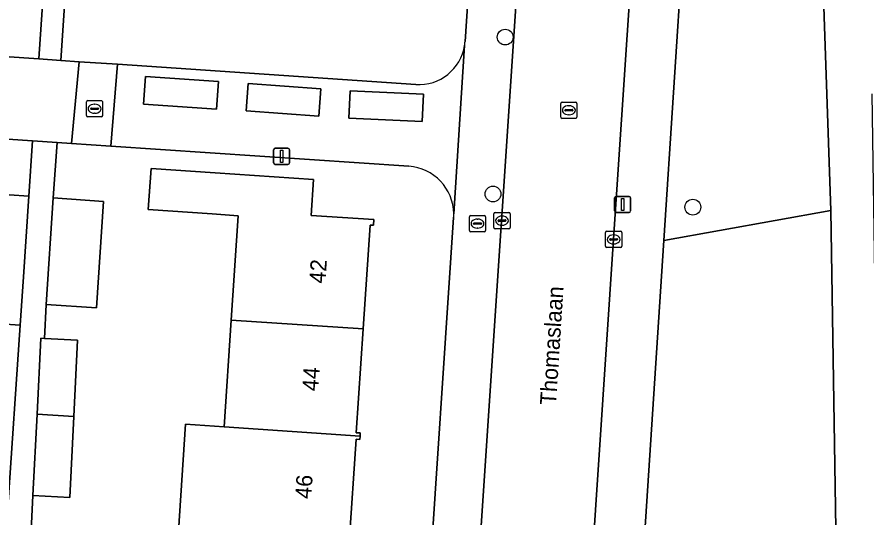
# Model space of a CAD drawing. Extents: x 161848 to 162726, y 385382 to 386521.
# Drawn here: x 162105.8 to 162158.3, y 385838.3 to 385869.2 of the extents above; entities that cross this region are included whole.
import ezdxf

# ---------------------------------------------------------------- set-up
doc = ezdxf.new("R2010")
doc.units = 0
for name, color, linetype in [('IMGEO_Boom', 7, 'Continuous'), ('IMGEO_Brandkraan', 7, 'Continuous'), ('IMGEO_Erf', 7, 'Continuous'), ('IMGEO_Groenvoorziening', 7, 'Continuous'), ('IMGEO_Kolk', 7, 'Continuous'), ('IMGEO_Lichtmast', 7, 'Continuous'), ('IMGEO_Openbare_ruimte_label', 7, 'Continuous'), ('IMGEO_Pand', 7, 'Continuous'), ('IMGEO_Pand_nummerreeks', 7, 'Continuous'), ('IMGEO_Parkeervlak_open', 7, 'Continuous'), ('IMGEO_Rijbaan_lokaal_open', 7, 'Continuous'), ('IMGEO_Rioolput', 7, 'Continuous'), ('IMGEO_Voetpad_halfverhard', 7, 'Continuous'), ('IMGEO_Voetpad_open', 7, 'Continuous'), ('IMGEO_Woonerf_open', 7, 'Continuous')]:
    doc.layers.add(name, color=color, linetype=linetype)

msp = doc.modelspace()

# ---------------------------------------------------------------- linework, layer by layer
at = {"layer": 'IMGEO_Boom'}
for centre in [(162136.001, 385867.99), (162135.242, 385858.291), (162147.602, 385857.479)]:
    msp.add_circle(centre, 0.489, dxfattribs=at)
at = {"layer": 'IMGEO_Brandkraan'}
for p, q in [((162133.785, 385856.036), (162133.785, 385856.888)), ((162133.86, 385856.962), (162134.712, 385856.962)), ((162134.786, 385856.888), (162134.786, 385856.036)), ((162134.044, 385856.456), (162134.044, 385856.468)), ((162134.482, 385856.419), (162134.084, 385856.419)), ((162134.087, 385856.505), (162134.485, 385856.505)), ((162134.273, 385856.742), (162134.298, 385856.742)), ((162134.528, 385856.468), (162134.528, 385856.456)), ((162134.712, 385855.962), (162133.86, 385855.962)), ((162134.296, 385856.182), (162134.271, 385856.182))]:
    msp.add_line(p, q, dxfattribs=at)
for points in [[(162133.785, 385856.036), (162133.785, 385856.888)], [(162133.86, 385856.962), (162134.712, 385856.962)], [(162134.786, 385856.888), (162134.786, 385856.036)], [(162134.712, 385855.962), (162133.86, 385855.962)]]:
    msp.add_lwpolyline(points, dxfattribs=at)
for centre, radius, start, end in [((162133.862, 385856.886), 0.0765, 91.552, 178.448), ((162133.862, 385856.886), 0.0765, 91.552, 178.448), ((162134.71, 385856.886), 0.0765, 1.552, 88.448), ((162134.71, 385856.886), 0.0765, 1.552, 88.448), ((162134.084, 385856.465), 0.0403, 85.8775, 175.7526), ((162134.081, 385856.455), 0.0366, 178.938, 274.7102), ((162134.485, 385856.462), 0.043, 264.8664, 352.4533), ((162134.489, 385856.467), 0.0386, 1.7309, 96.639), ((162133.862, 385856.038), 0.0765, 181.552, 268.448), ((162133.862, 385856.038), 0.0765, 181.552, 268.448), ((162134.71, 385856.038), 0.0765, 271.552, 358.448), ((162134.71, 385856.038), 0.0765, 271.552, 358.448)]:
    msp.add_arc(centre, radius, start, end, dxfattribs=at)
for centre, major_axis, ratio, start_param, end_param in [((162134.272, 385856.462), (-0.387, 0.002), 0.722429, 4.712389, 7.853982), ((162134.297, 385856.462), (-0.39, 0.002), 0.717154, 1.570796, 4.712389)]:
    msp.add_ellipse(centre, major_axis=major_axis, ratio=ratio, start_param=start_param, end_param=end_param, dxfattribs=at)
at = {"layer": 'IMGEO_Erf'}
for points in [[(162133.513, 385867.72), (162136.757, 385917.011)], [(162109.836, 385886.33), (162108.503, 385866.546), (162109.641, 385866.469), (162112.02, 385866.308), (162130.472, 385865.065)], [(162130.03, 385860.011), (162111.595, 385861.251), (162109.174, 385861.414), (162108.278, 385861.474), (162108.047, 385858.047), (162111.16, 385857.837), (162110.717, 385851.252), (162107.604, 385851.462), (162107.498, 385849.368), (162109.552, 385849.264), (162109.313, 385844.535), (162109.06, 385839.541), (162106.785, 385839.656), (162106.611, 385836.205), (162108.716, 385836.099), (162108.475, 385831.332), (162108.224, 385826.376), (162105.949, 385826.491), (162105.842, 385824.649), (162108.912, 385824.444), (162108.472, 385817.858), (162105.402, 385818.063)], [(162115.785, 385837.456), (162116.231, 385844.062), (162118.607, 385843.898), (162119.052, 385850.493), (162119.487, 385856.938), (162117.881, 385857.068), (162113.922, 385857.335), (162114.093, 385859.869), (162118.052, 385859.602), (162124.146, 385859.191), (162123.996, 385856.969), (162127.882, 385856.707), (162127.858, 385856.357), (162127.639, 385856.372), (162127.206, 385849.949), (162126.773, 385843.539), (162127.035, 385843.521), (162127.022, 385843.321), (162127.008, 385843.117), (162126.779, 385843.133), (162126.348, 385836.746)], [(162129.533, 385807.812), (162132.809, 385856.832)], [(162105.229, 385838.942), (162105.993, 385850.191), (162099.901, 385850.6)]]:
    msp.add_lwpolyline(points, dxfattribs=at)
for points in [[(162107.935, 385878.155), (162101.794, 385878.569), (162095.807, 385878.973), (162089.821, 385879.377), (162083.835, 385879.781), (162077.848, 385880.186), (162071.862, 385880.59), (162065.875, 385880.994), (162059.734, 385881.408), (162058.972, 385869.883), (162059.222, 385869.866), (162061.295, 385869.726), (162085.397, 385868.102), (162087.531, 385867.959), (162107.159, 385866.636)], [(162087.167, 385862.895), (162085.081, 385863.036), (162060.825, 385864.668), (162058.738, 385864.808), (162058.551, 385864.821), (162058.322, 385861.4), (162064.519, 385860.984), (162070.505, 385860.582), (162076.49, 385860.18), (162082.474, 385859.778), (162088.459, 385859.376), (162094.445, 385858.974), (162100.429, 385858.572), (162106.528, 385858.162), (162106.758, 385861.576)]]:
    msp.add_lwpolyline(points, close=True, dxfattribs=at)
for centre, radius, start, end in [((162130.667, 385867.91), 2.852, 266.0717, 351.2896), ((162130.536, 385867.93), 2.984, 351.2957, 355.972), ((162129.831, 385857.033), 2.985, 0.6708, 86.1691), ((162130.491, 385857.009), 2.324, 355.6328, 1.4545)]:
    msp.add_arc(centre, radius, start, end, dxfattribs=at)
at = {"layer": 'IMGEO_Groenvoorziening'}
msp.add_lwpolyline([(162147.017, 385873.732), (162145.819, 385855.414), (162156.134, 385857.272), (162155.575, 385873.467)], dxfattribs=at)
msp.add_lwpolyline([(162143.259, 385816.251), (162143.943, 385815.882), (162156.209, 385818.61), (162156.736, 385819.213), (162156.134, 385857.272), (162145.819, 385855.414)], close=True, dxfattribs=at)
at = {"layer": 'IMGEO_Kolk'}
for p, q in [((162110.098, 385863.135), (162110.098, 385863.987)), ((162110.173, 385864.061), (162111.025, 385864.061)), ((162110.586, 385863.841), (162110.611, 385863.841)), ((162111.099, 385863.987), (162111.099, 385863.135)), ((162110.357, 385863.555), (162110.357, 385863.567)), ((162110.795, 385863.518), (162110.397, 385863.518)), ((162110.4, 385863.604), (162110.798, 385863.604)), ((162110.609, 385863.281), (162110.584, 385863.281)), ((162110.841, 385863.567), (162110.841, 385863.555)), ((162111.025, 385863.061), (162110.173, 385863.061)), ((162135.3, 385856.217), (162135.3, 385857.069)), ((162135.375, 385857.143), (162136.227, 385857.143)), ((162135.788, 385856.923), (162135.813, 385856.923)), ((162136.301, 385857.069), (162136.301, 385856.217)), ((162135.559, 385856.637), (162135.559, 385856.649)), ((162135.997, 385856.6), (162135.599, 385856.6)), ((162135.602, 385856.686), (162136, 385856.686)), ((162135.811, 385856.363), (162135.786, 385856.363)), ((162136.043, 385856.649), (162136.043, 385856.637)), ((162136.227, 385856.143), (162135.375, 385856.143)), ((162142.206, 385855.061), (162142.206, 385855.913)), ((162142.281, 385855.987), (162143.133, 385855.987)), ((162143.207, 385855.913), (162143.207, 385855.061)), ((162142.465, 385855.481), (162142.465, 385855.493)), ((162142.903, 385855.444), (162142.505, 385855.444)), ((162142.508, 385855.53), (162142.906, 385855.53)), ((162142.694, 385855.767), (162142.719, 385855.767)), ((162142.949, 385855.493), (162142.949, 385855.481)), ((162143.133, 385854.987), (162142.281, 385854.987)), ((162142.717, 385855.207), (162142.692, 385855.207))]:
    msp.add_line(p, q, dxfattribs=at)
for points in [[(162110.098, 385863.135), (162110.098, 385863.987)], [(162110.173, 385864.061), (162111.025, 385864.061)], [(162111.099, 385863.987), (162111.099, 385863.135)], [(162111.025, 385863.061), (162110.173, 385863.061)], [(162135.3, 385856.217), (162135.3, 385857.069)], [(162135.375, 385857.143), (162136.227, 385857.143)], [(162136.301, 385857.069), (162136.301, 385856.217)], [(162136.227, 385856.143), (162135.375, 385856.143)], [(162142.206, 385855.061), (162142.206, 385855.913)], [(162142.281, 385855.987), (162143.133, 385855.987)], [(162143.207, 385855.913), (162143.207, 385855.061)], [(162143.133, 385854.987), (162142.281, 385854.987)]]:
    msp.add_lwpolyline(points, dxfattribs=at)
for centre, radius, start, end in [((162110.175, 385863.985), 0.0765, 91.552, 178.448), ((162110.175, 385863.985), 0.0765, 91.552, 178.448), ((162111.023, 385863.985), 0.0765, 1.552, 88.448), ((162111.023, 385863.985), 0.0765, 1.552, 88.448), ((162110.397, 385863.564), 0.0403, 85.8775, 175.7526), ((162110.394, 385863.554), 0.0366, 178.938, 274.7102), ((162110.798, 385863.561), 0.043, 264.8664, 352.4533), ((162110.802, 385863.566), 0.0386, 1.7309, 96.639), ((162110.175, 385863.137), 0.0765, 181.552, 268.448), ((162110.175, 385863.137), 0.0765, 181.552, 268.448), ((162111.023, 385863.137), 0.0765, 271.552, 358.448), ((162111.023, 385863.137), 0.0765, 271.552, 358.448), ((162135.377, 385857.067), 0.0765, 91.552, 178.448), ((162135.377, 385857.067), 0.0765, 91.552, 178.448), ((162136.225, 385857.067), 0.0765, 1.552, 88.448), ((162136.225, 385857.067), 0.0765, 1.552, 88.448), ((162135.599, 385856.646), 0.0403, 85.8775, 175.7526), ((162135.596, 385856.636), 0.0366, 178.938, 274.7102), ((162136, 385856.643), 0.043, 264.8664, 352.4533), ((162136.004, 385856.648), 0.0386, 1.7309, 96.639), ((162135.377, 385856.219), 0.0765, 181.552, 268.448), ((162135.377, 385856.219), 0.0765, 181.552, 268.448), ((162136.225, 385856.219), 0.0765, 271.552, 358.448), ((162136.225, 385856.219), 0.0765, 271.552, 358.448), ((162142.283, 385855.911), 0.0765, 91.552, 178.448), ((162142.283, 385855.911), 0.0765, 91.552, 178.448), ((162143.131, 385855.911), 0.0765, 1.552, 88.448), ((162143.131, 385855.911), 0.0765, 1.552, 88.448), ((162142.505, 385855.49), 0.0403, 85.8775, 175.7526), ((162142.502, 385855.48), 0.0366, 178.938, 274.7102), ((162142.906, 385855.487), 0.043, 264.8664, 352.4533), ((162142.91, 385855.492), 0.0386, 1.7309, 96.639), ((162142.283, 385855.063), 0.0765, 181.552, 268.448), ((162142.283, 385855.063), 0.0765, 181.552, 268.448), ((162143.131, 385855.063), 0.0765, 271.552, 358.448), ((162143.131, 385855.063), 0.0765, 271.552, 358.448)]:
    msp.add_arc(centre, radius, start, end, dxfattribs=at)
for centre, major_axis, ratio, start_param, end_param in [((162110.585, 385863.561), (-0.387, 0.002), 0.722429, 4.712389, 7.853982), ((162110.61, 385863.561), (-0.39, 0.002), 0.717154, 1.570796, 4.712389), ((162135.787, 385856.643), (-0.387, 0.002), 0.722429, 4.712389, 7.853982), ((162135.812, 385856.643), (-0.39, 0.002), 0.717154, 1.570796, 4.712389), ((162142.693, 385855.487), (-0.387, 0.002), 0.722429, 4.712389, 7.853982), ((162142.718, 385855.487), (-0.39, 0.002), 0.717154, 1.570796, 4.712389)]:
    msp.add_ellipse(centre, major_axis=major_axis, ratio=ratio, start_param=start_param, end_param=end_param, dxfattribs=at)
at = {"layer": 'IMGEO_Lichtmast'}
for p, q in [((162121.771, 385861.121), (162122.561, 385861.121)), ((162122.561, 385861.121), (162121.771, 385861.121)), ((162121.671, 385860.221), (162121.671, 385861.021)), ((162121.671, 385861.021), (162121.671, 385860.221)), ((162122.661, 385861.021), (162122.661, 385860.221)), ((162122.661, 385860.221), (162122.661, 385861.021)), ((162122.561, 385860.121), (162121.771, 385860.121)), ((162121.771, 385860.121), (162122.561, 385860.121)), ((162142.769, 385857.247), (162142.769, 385858.047)), ((162142.769, 385858.047), (162142.769, 385857.247)), ((162142.869, 385858.147), (162143.659, 385858.147)), ((162143.659, 385858.147), (162142.869, 385858.147)), ((162143.759, 385858.047), (162143.759, 385857.247)), ((162143.759, 385857.247), (162143.759, 385858.047)), ((162143.659, 385857.147), (162142.869, 385857.147)), ((162142.869, 385857.147), (162143.659, 385857.147))]:
    msp.add_line(p, q, dxfattribs=at)
for points in [[(162122.091, 385860.996), (162122.241, 385860.996), (162122.241, 385860.246), (162122.091, 385860.246), (162122.091, 385860.996)], [(162143.189, 385858.022), (162143.339, 385858.022), (162143.339, 385857.272), (162143.189, 385857.272), (162143.189, 385858.022)]]:
    msp.add_lwpolyline(points, dxfattribs=at)
for centre, start, end in [((162121.771, 385861.021), 90, 180), ((162121.771, 385861.021), 90, 180), ((162122.561, 385861.021), 0, 90), ((162122.561, 385861.021), 360, 90), ((162121.771, 385860.221), 180, 270), ((162121.771, 385860.221), 180, 270), ((162122.561, 385860.221), 270, 0), ((162122.561, 385860.221), 270, 0), ((162142.869, 385858.047), 90, 180), ((162142.869, 385858.047), 90, 180), ((162143.659, 385858.047), 0, 90), ((162143.659, 385858.047), 360, 90), ((162142.869, 385857.247), 180, 270), ((162142.869, 385857.247), 180, 270), ((162143.659, 385857.247), 270, 0), ((162143.659, 385857.247), 270, 0)]:
    msp.add_arc(centre, 0.1, start, end, dxfattribs=at)
at = {"layer": 'IMGEO_Pand'}
for points in [[(162127.639, 385856.372), (162127.858, 385856.357), (162127.882, 385856.707), (162123.996, 385856.969), (162124.146, 385859.191), (162118.052, 385859.602), (162114.093, 385859.869), (162113.922, 385857.335), (162117.881, 385857.068), (162119.487, 385856.938), (162119.052, 385850.493), (162127.206, 385849.949)], [(162099.901, 385850.6), (162105.993, 385850.191), (162106.193, 385853.174), (162106.528, 385858.162), (162100.429, 385858.572)], [(162111.16, 385857.837), (162108.047, 385858.047), (162107.604, 385851.462), (162110.717, 385851.252)], [(162119.052, 385850.493), (162118.607, 385843.898), (162127.022, 385843.321), (162127.035, 385843.521), (162126.773, 385843.539), (162127.206, 385849.949)], [(162109.552, 385849.264), (162107.498, 385849.368), (162107.276, 385849.379), (162107.039, 385844.691), (162109.313, 385844.535)], [(162109.313, 385844.535), (162107.039, 385844.691), (162106.785, 385839.656), (162109.06, 385839.541)], [(162118.607, 385843.898), (162116.231, 385844.062), (162115.785, 385837.456), (162126.348, 385836.746), (162126.779, 385843.133), (162127.008, 385843.117), (162127.022, 385843.321)]]:
    msp.add_lwpolyline(points, close=True, dxfattribs=at)
at = {"layer": 'IMGEO_Parkeervlak_open'}
for points in [[(162118.14, 385863.536), (162118.258, 385865.244), (162113.749, 385865.555), (162113.631, 385863.847)], [(162124.466, 385863.111), (162124.59, 385864.795), (162120.097, 385865.126), (162119.973, 385863.442)], [(162130.863, 385862.775), (162130.937, 385864.465), (162126.401, 385864.664), (162126.327, 385862.974)]]:
    msp.add_lwpolyline(points, close=True, dxfattribs=at)
at = {"layer": 'IMGEO_Rijbaan_lokaal_open'}
msp.add_lwpolyline([(162138.772, 385796.328), (162140.044, 385815.501), (162142.706, 385855.491), (162145.383, 385895.531), (162146.681, 385914.982), (162149.256, 385954.021), (162150.691, 385975.187), (162143.703, 385975.556), (162132.307, 385804.741), (162131.97, 385799.695), (162128.863, 385752.339), (162128.687, 385751.25), (162128.645, 385751.095), (162128.505, 385750.663), (162128.216, 385750), (162128.164, 385749.886), (162128.109, 385749.773), (162128.043, 385749.646), (162127.974, 385749.52), (162127.442, 385748.75)], dxfattribs=at)
at = {"layer": 'IMGEO_Rioolput'}
for p, q in [((162139.438, 385863.042), (162139.438, 385863.894)), ((162139.513, 385863.968), (162140.365, 385863.968)), ((162139.926, 385863.748), (162139.951, 385863.748)), ((162140.439, 385863.894), (162140.439, 385863.042)), ((162139.697, 385863.462), (162139.697, 385863.474)), ((162140.135, 385863.425), (162139.737, 385863.425)), ((162139.74, 385863.511), (162140.138, 385863.511)), ((162139.949, 385863.188), (162139.924, 385863.188)), ((162140.181, 385863.474), (162140.181, 385863.462)), ((162140.365, 385862.968), (162139.513, 385862.968))]:
    msp.add_line(p, q, dxfattribs=at)
for points in [[(162139.438, 385863.042), (162139.438, 385863.894)], [(162139.513, 385863.968), (162140.365, 385863.968)], [(162140.439, 385863.894), (162140.439, 385863.042)], [(162140.365, 385862.968), (162139.513, 385862.968)]]:
    msp.add_lwpolyline(points, dxfattribs=at)
for centre, radius, start, end in [((162139.515, 385863.892), 0.0765, 91.552, 178.448), ((162139.515, 385863.892), 0.0765, 91.552, 178.448), ((162140.363, 385863.892), 0.0765, 1.552, 88.448), ((162140.363, 385863.892), 0.0765, 1.552, 88.448), ((162139.737, 385863.471), 0.0403, 85.8775, 175.7526), ((162139.734, 385863.461), 0.0366, 178.938, 274.7102), ((162140.138, 385863.468), 0.043, 264.8664, 352.4533), ((162140.142, 385863.473), 0.0386, 1.7309, 96.639), ((162139.515, 385863.044), 0.0765, 181.552, 268.448), ((162139.515, 385863.044), 0.0765, 181.552, 268.448), ((162140.363, 385863.044), 0.0765, 271.552, 358.448), ((162140.363, 385863.044), 0.0765, 271.552, 358.448)]:
    msp.add_arc(centre, radius, start, end, dxfattribs=at)
for centre, major_axis, ratio, start_param, end_param in [((162139.925, 385863.468), (-0.387, 0.002), 0.722429, 4.712389, 7.853982), ((162139.95, 385863.468), (-0.39, 0.002), 0.717154, 1.570796, 4.712389)]:
    msp.add_ellipse(centre, major_axis=major_axis, ratio=ratio, start_param=start_param, end_param=end_param, dxfattribs=at)
at = {"layer": 'IMGEO_Voetpad_halfverhard'}
msp.add_lwpolyline([(162155.575, 385873.467), (162156.134, 385857.272), (162156.736, 385819.213), (162156.209, 385818.61), (162143.943, 385815.882), (162143.259, 385816.251), (162143.016, 385812.624), (162143.498, 385813.15), (162152.92, 385815.252), (162153.602, 385814.866), (162154.917, 385808.163), (162156.935, 385808.144), (162157.103, 385797.911), (162157.58, 385768.924), (162157.893, 385750), (162157.941, 385747.093), (162160.44, 385746.854), (162160.391, 385750), (162160.103, 385768.548), (162159.557, 385805.784), (162158.695, 385864.488)], dxfattribs=at)
at = {"layer": 'IMGEO_Voetpad_open'}
for points in [[(162155.02, 385994.519), (162151.991, 385994.826), (162151.8, 385991.555), (162151.765, 385990.953), (162151.583, 385988.219), (162152.076, 385988.182), (162151.821, 385984.433), (162151.333, 385984.469), (162150.691, 385975.187), (162149.256, 385954.021), (162146.681, 385914.982), (162145.383, 385895.531), (162142.706, 385855.491), (162140.044, 385815.501), (162138.772, 385796.328), (162135.705, 385751.411)], [(162139.555, 385750), (162139.274, 385750.446), (162139.116, 385750.837), (162139.021, 385751.25), (162138.994, 385751.625), (162141.848, 385795.27), (162143.016, 385812.624), (162143.259, 385816.251), (162145.819, 385855.414), (162147.017, 385873.732), (162147.381, 385879.245), (162149.729, 385914.341), (162151.07, 385934.388), (162151.3, 385937.797), (162153.083, 385964.982), (162153.342, 385968.931), (162155.02, 385994.519)], [(162131.97, 385799.695), (162131.472, 385799.728), (162131.809, 385804.774), (162132.307, 385804.741), (162143.703, 385975.556)], [(162137.542, 385927.507), (162136.757, 385917.011), (162133.513, 385867.72)], [(162107.935, 385878.155), (162107.159, 385866.636), (162108.503, 385866.546), (162109.836, 385886.33)], [(162133.486, 385867.478), (162132.815, 385857.068)], [(162105.402, 385818.063), (162105.842, 385824.649), (162105.949, 385826.491), (162106.201, 385831.482), (162106.44, 385836.214), (162106.611, 385836.205), (162106.785, 385839.656), (162107.039, 385844.691), (162107.276, 385849.379), (162107.498, 385849.368), (162107.604, 385851.462), (162108.047, 385858.047), (162108.278, 385861.474), (162106.758, 385861.576), (162106.528, 385858.162), (162106.193, 385853.174), (162105.993, 385850.191), (162105.229, 385838.942)], [(162132.809, 385856.832), (162129.533, 385807.812)]]:
    msp.add_lwpolyline(points, dxfattribs=at)
for centre, radius, start, end in [((162130.536, 385867.93), 2.984, 351.2957, 355.972), ((162130.491, 385857.009), 2.324, 355.6328, 1.4545)]:
    msp.add_arc(centre, radius, start, end, dxfattribs=at)
at = {"layer": 'IMGEO_Woonerf_open'}
for points in [[(162109.641, 385866.469), (162108.503, 385866.546), (162107.159, 385866.636), (162087.531, 385867.959), (162087.167, 385862.895), (162106.758, 385861.576), (162108.278, 385861.474), (162109.174, 385861.414)], [(162112.02, 385866.308), (162109.641, 385866.469), (162109.174, 385861.414), (162111.595, 385861.251)], [(162118.14, 385863.536), (162113.631, 385863.847), (162113.749, 385865.555), (162118.258, 385865.244)], [(162119.973, 385863.442), (162120.097, 385865.126), (162124.59, 385864.795), (162124.466, 385863.111)], [(162126.401, 385864.664), (162130.937, 385864.465), (162130.863, 385862.775), (162126.327, 385862.974)]]:
    msp.add_lwpolyline(points, close=True, dxfattribs=at)
for points in [[(162132.815, 385857.068), (162133.486, 385867.478)], [(162130.472, 385865.065), (162112.02, 385866.308), (162111.595, 385861.251), (162130.03, 385860.011)]]:
    msp.add_lwpolyline(points, dxfattribs=at)
for centre, radius, start, end in [((162130.667, 385867.91), 2.852, 266.0717, 351.2896), ((162129.831, 385857.033), 2.985, 0.6708, 86.1691)]:
    msp.add_arc(centre, radius, start, end, dxfattribs=at)

# ---------------------------------------------------------------- texts
at = {"layer": 'IMGEO_Openbare_ruimte_label'}
msp.add_text('Thomaslaan', height=1, rotation=86.3307, dxfattribs=at).set_placement((162139.141, 385845.216))
at = {"layer": 'IMGEO_Pand_nummerreeks'}
for s, rotation, p in [('42', 86.2244, (162124.873, 385852.733)), ('44', 86.2236, (162124.433, 385846.079)), ('46', 86.2236, (162123.994, 385839.422))]:
    msp.add_text(s, height=1, rotation=rotation, dxfattribs=at).set_placement(p)

doc.saveas('drawing.dxf')
